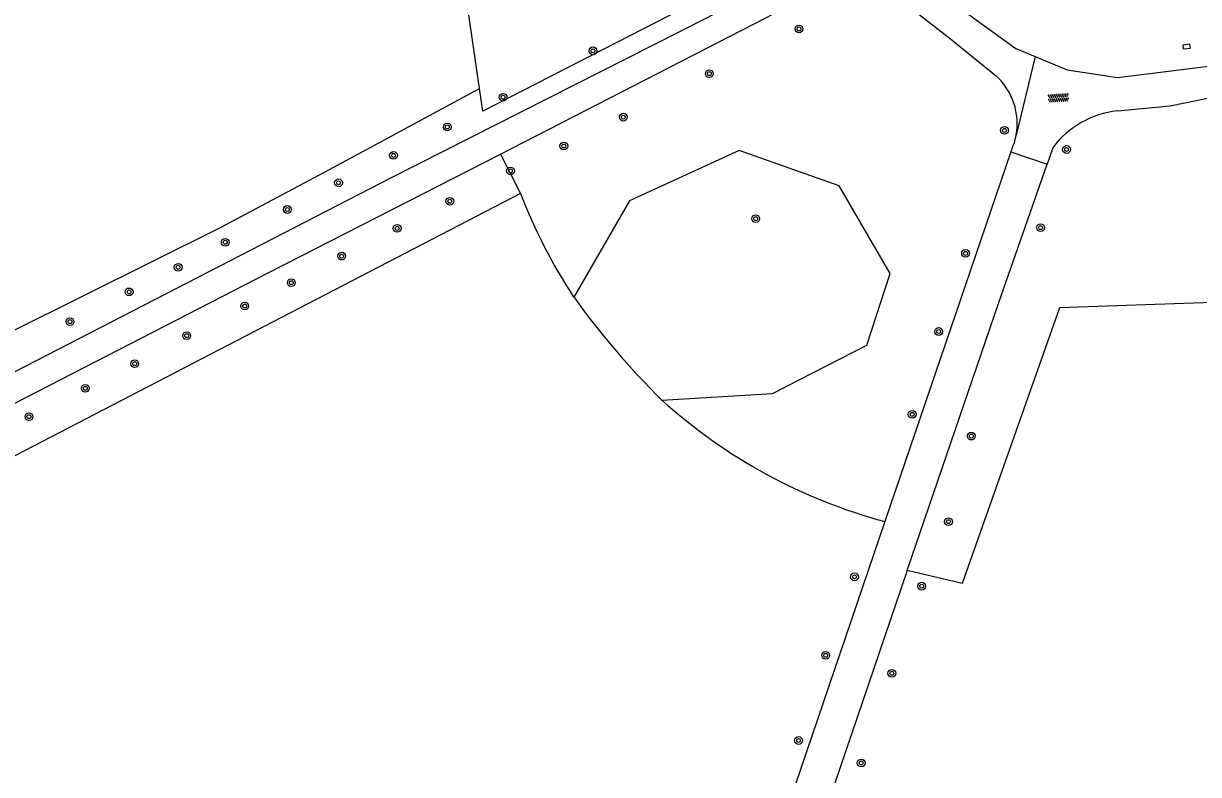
# Model space of a CAD drawing. Extents: x 128999 to 131010, y 395498 to 399007.
# Drawn here: x 130308.1 to 130429.3, y 397164.7 to 397242.2 of the extents above; entities that cross this region are included whole.
import ezdxf

# ---------------------------------------------------------------- set-up
doc = ezdxf.new("R2010")
doc.units = 0
for name, color, linetype in [('gg-knt-onverhard', 7, 'Continuous'), ('gg-knt-verharding', 7, 'Continuous'), ('gt-grn-groengrens', 7, 'Continuous'), ('gt-symb-boom', 7, 'Continuous'), ('gt-symb-kolk', 7, 'Continuous'), ('gt-symb-overige verharding', 7, 'Continuous')]:
    doc.layers.add(name, color=color, linetype=linetype)

# ---------------------------------------------------------------- blocks, each defined once
blk = doc.blocks.new('gt0-KOLK')
at = {"layer": 'gt-symb-kolk'}
blk.add_lwpolyline([(0, 0), (0.38, 0), (0.38, 0.4), (-0.38, 0.4), (-0.38, 0), (0, 0)], dxfattribs=at)
blk = doc.blocks.new('gt0-BOOM')
at = {"layer": 'gt-symb-boom'}
for radius in [0.4, 0.2]:
    blk.add_circle((0, 0), radius, dxfattribs=at)
blk = doc.blocks.new('gt0-OVH')
at = {"layer": 'gt-symb-overige verharding'}
for points in [[(-0.97, 0.3), (-0.97, 0.31), (-0.96, 0.32), (-0.97, 0.33), (-0.97, 0.34), (-0.98, 0.35), (-0.99, 0.35), (-1, 0.36), (-1.01, 0.35), (-1.02, 0.35), (-1.03, 0.34), (-1.03, 0.33), (-1.04, 0.32), (-1.03, 0.31), (-1.03, 0.3), (-1.02, 0.29), (-1.01, 0.29), (-1, 0.28), (-0.99, 0.29), (-0.98, 0.29)], [(-0.87, 0.11), (-0.87, 0.12), (-0.86, 0.13), (-0.87, 0.14), (-0.87, 0.15), (-0.88, 0.16), (-0.89, 0.16), (-0.9, 0.16), (-0.91, 0.16), (-0.92, 0.16), (-0.93, 0.15), (-0.93, 0.14), (-0.94, 0.13), (-0.93, 0.12), (-0.93, 0.11), (-0.92, 0.1), (-0.91, 0.09), (-0.9, 0.09), (-0.89, 0.09), (-0.88, 0.1)], [(-0.77, 0.3), (-0.77, 0.31), (-0.76, 0.32), (-0.77, 0.33), (-0.77, 0.34), (-0.78, 0.35), (-0.79, 0.35), (-0.8, 0.36), (-0.81, 0.35), (-0.82, 0.35), (-0.83, 0.34), (-0.83, 0.33), (-0.84, 0.32), (-0.83, 0.31), (-0.83, 0.3), (-0.82, 0.29), (-0.81, 0.29), (-0.8, 0.28), (-0.79, 0.29), (-0.78, 0.29)], [(-0.67, 0.11), (-0.67, 0.12), (-0.66, 0.13), (-0.67, 0.14), (-0.67, 0.15), (-0.68, 0.16), (-0.69, 0.16), (-0.7, 0.16), (-0.71, 0.16), (-0.72, 0.16), (-0.73, 0.15), (-0.73, 0.14), (-0.74, 0.13), (-0.73, 0.12), (-0.73, 0.11), (-0.72, 0.1), (-0.71, 0.09), (-0.7, 0.09), (-0.69, 0.09), (-0.68, 0.1)], [(-0.57, 0.3), (-0.57, 0.31), (-0.56, 0.32), (-0.57, 0.33), (-0.57, 0.34), (-0.58, 0.35), (-0.59, 0.35), (-0.6, 0.36), (-0.61, 0.35), (-0.62, 0.35), (-0.63, 0.34), (-0.63, 0.33), (-0.64, 0.32), (-0.63, 0.31), (-0.63, 0.3), (-0.62, 0.29), (-0.61, 0.29), (-0.6, 0.28), (-0.59, 0.29), (-0.58, 0.29)], [(-0.47, 0.11), (-0.47, 0.12), (-0.46, 0.13), (-0.47, 0.14), (-0.47, 0.15), (-0.48, 0.16), (-0.49, 0.16), (-0.5, 0.16), (-0.51, 0.16), (-0.52, 0.16), (-0.53, 0.15), (-0.53, 0.14), (-0.54, 0.13), (-0.53, 0.12), (-0.53, 0.11), (-0.52, 0.1), (-0.51, 0.09), (-0.5, 0.09), (-0.49, 0.09), (-0.48, 0.1)], [(-0.37, 0.3), (-0.37, 0.31), (-0.36, 0.32), (-0.37, 0.33), (-0.37, 0.34), (-0.38, 0.35), (-0.39, 0.35), (-0.4, 0.36), (-0.41, 0.35), (-0.42, 0.35), (-0.43, 0.34), (-0.43, 0.33), (-0.44, 0.32), (-0.43, 0.31), (-0.43, 0.3), (-0.42, 0.29), (-0.41, 0.29), (-0.4, 0.28), (-0.39, 0.29), (-0.38, 0.29)], [(-0.27, 0.11), (-0.27, 0.12), (-0.26, 0.13), (-0.27, 0.14), (-0.27, 0.15), (-0.28, 0.16), (-0.29, 0.16), (-0.3, 0.16), (-0.31, 0.16), (-0.32, 0.16), (-0.33, 0.15), (-0.33, 0.14), (-0.34, 0.13), (-0.33, 0.12), (-0.33, 0.11), (-0.32, 0.1), (-0.31, 0.09), (-0.3, 0.09), (-0.29, 0.09), (-0.28, 0.1)], [(-0.17, 0.3), (-0.17, 0.31), (-0.16, 0.32), (-0.17, 0.33), (-0.17, 0.34), (-0.18, 0.35), (-0.19, 0.35), (-0.2, 0.36), (-0.21, 0.35), (-0.22, 0.35), (-0.23, 0.34), (-0.23, 0.33), (-0.24, 0.32), (-0.23, 0.31), (-0.23, 0.3), (-0.22, 0.29), (-0.21, 0.29), (-0.2, 0.28), (-0.19, 0.29), (-0.18, 0.29)], [(-0.07, 0.11), (-0.07, 0.12), (-0.06, 0.13), (-0.07, 0.14), (-0.07, 0.15), (-0.08, 0.16), (-0.09, 0.16), (-0.1, 0.16), (-0.11, 0.16), (-0.12, 0.16), (-0.13, 0.15), (-0.13, 0.14), (-0.14, 0.13), (-0.13, 0.12), (-0.13, 0.11), (-0.12, 0.1), (-0.11, 0.09), (-0.1, 0.09), (-0.09, 0.09), (-0.08, 0.1)], [(0.03, 0.3), (0.03, 0.31), (0.04, 0.32), (0.03, 0.33), (0.03, 0.34), (0.02, 0.35), (0.01, 0.35), (0, 0.36), (-0.01, 0.35), (-0.02, 0.35), (-0.03, 0.34), (-0.03, 0.33), (-0.04, 0.32), (-0.03, 0.31), (-0.03, 0.3), (-0.02, 0.29), (-0.01, 0.29), (0, 0.28), (0.01, 0.29), (0.02, 0.29)], [(0.13, 0.11), (0.13, 0.12), (0.14, 0.13), (0.13, 0.14), (0.13, 0.15), (0.12, 0.16), (0.11, 0.16), (0.1, 0.16), (0.09, 0.16), (0.08, 0.16), (0.07, 0.15), (0.07, 0.14), (0.06, 0.13), (0.07, 0.12), (0.07, 0.11), (0.08, 0.1), (0.09, 0.09), (0.1, 0.09), (0.11, 0.09), (0.12, 0.1)], [(0.23, 0.3), (0.23, 0.31), (0.24, 0.32), (0.23, 0.33), (0.23, 0.34), (0.22, 0.35), (0.21, 0.35), (0.2, 0.36), (0.19, 0.35), (0.18, 0.35), (0.17, 0.34), (0.17, 0.33), (0.16, 0.32), (0.17, 0.31), (0.17, 0.3), (0.18, 0.29), (0.19, 0.29), (0.2, 0.28), (0.21, 0.29), (0.22, 0.29)], [(0.33, 0.11), (0.33, 0.12), (0.34, 0.13), (0.33, 0.14), (0.33, 0.15), (0.32, 0.16), (0.31, 0.16), (0.3, 0.16), (0.29, 0.16), (0.28, 0.16), (0.27, 0.15), (0.27, 0.14), (0.26, 0.13), (0.27, 0.12), (0.27, 0.11), (0.28, 0.1), (0.29, 0.09), (0.3, 0.09), (0.31, 0.09), (0.32, 0.1)], [(0.43, 0.3), (0.43, 0.31), (0.44, 0.32), (0.43, 0.33), (0.43, 0.34), (0.42, 0.35), (0.41, 0.35), (0.4, 0.36), (0.39, 0.35), (0.38, 0.35), (0.37, 0.34), (0.37, 0.33), (0.36, 0.32), (0.37, 0.31), (0.37, 0.3), (0.38, 0.29), (0.39, 0.29), (0.4, 0.28), (0.41, 0.29), (0.42, 0.29)], [(0.53, 0.11), (0.53, 0.12), (0.54, 0.13), (0.53, 0.14), (0.53, 0.15), (0.52, 0.16), (0.51, 0.16), (0.5, 0.16), (0.49, 0.16), (0.48, 0.16), (0.47, 0.15), (0.47, 0.14), (0.46, 0.13), (0.47, 0.12), (0.47, 0.11), (0.48, 0.1), (0.49, 0.09), (0.5, 0.09), (0.51, 0.09), (0.52, 0.1)], [(0.63, 0.3), (0.63, 0.31), (0.64, 0.32), (0.63, 0.33), (0.63, 0.34), (0.62, 0.35), (0.61, 0.35), (0.6, 0.36), (0.59, 0.35), (0.58, 0.35), (0.57, 0.34), (0.57, 0.33), (0.56, 0.32), (0.57, 0.31), (0.57, 0.3), (0.58, 0.29), (0.59, 0.29), (0.6, 0.28), (0.61, 0.29), (0.62, 0.29)], [(0.73, 0.11), (0.73, 0.12), (0.74, 0.13), (0.73, 0.14), (0.73, 0.15), (0.72, 0.16), (0.71, 0.16), (0.7, 0.16), (0.69, 0.16), (0.68, 0.16), (0.67, 0.15), (0.67, 0.14), (0.66, 0.13), (0.67, 0.12), (0.67, 0.11), (0.68, 0.1), (0.69, 0.09), (0.7, 0.09), (0.71, 0.09), (0.72, 0.1)], [(0.83, 0.3), (0.83, 0.31), (0.84, 0.32), (0.83, 0.33), (0.83, 0.34), (0.82, 0.35), (0.81, 0.35), (0.8, 0.36), (0.79, 0.35), (0.78, 0.35), (0.77, 0.34), (0.77, 0.33), (0.76, 0.32), (0.77, 0.31), (0.77, 0.3), (0.78, 0.29), (0.79, 0.29), (0.8, 0.28), (0.81, 0.29), (0.82, 0.29)], [(0.93, 0.11), (0.93, 0.12), (0.94, 0.13), (0.93, 0.14), (0.93, 0.15), (0.92, 0.16), (0.91, 0.16), (0.9, 0.16), (0.89, 0.16), (0.88, 0.16), (0.87, 0.15), (0.87, 0.14), (0.86, 0.13), (0.87, 0.12), (0.87, 0.11), (0.88, 0.1), (0.89, 0.09), (0.9, 0.09), (0.91, 0.09), (0.92, 0.1)], [(1.03, 0.3), (1.03, 0.31), (1.04, 0.32), (1.03, 0.33), (1.03, 0.34), (1.02, 0.35), (1.01, 0.35), (1, 0.36), (0.99, 0.35), (0.98, 0.35), (0.97, 0.34), (0.97, 0.33), (0.96, 0.32), (0.97, 0.31), (0.97, 0.3), (0.98, 0.29), (0.99, 0.29), (1, 0.28), (1.01, 0.29), (1.02, 0.29)], [(-0.97, -0.14), (-0.97, -0.13), (-0.96, -0.12), (-0.97, -0.11), (-0.97, -0.1), (-0.98, -0.09), (-0.99, -0.09), (-1, -0.08), (-1.01, -0.09), (-1.02, -0.09), (-1.03, -0.1), (-1.03, -0.11), (-1.04, -0.12), (-1.03, -0.13), (-1.03, -0.14), (-1.02, -0.15), (-1.01, -0.15), (-1, -0.16), (-0.99, -0.15), (-0.98, -0.15)], [(-0.87, -0.33), (-0.87, -0.32), (-0.86, -0.31), (-0.87, -0.3), (-0.87, -0.29), (-0.88, -0.28), (-0.89, -0.28), (-0.9, -0.28), (-0.91, -0.28), (-0.92, -0.28), (-0.93, -0.29), (-0.93, -0.3), (-0.94, -0.31), (-0.93, -0.32), (-0.93, -0.33), (-0.92, -0.34), (-0.91, -0.35), (-0.9, -0.35), (-0.89, -0.35), (-0.88, -0.34)], [(-0.77, -0.14), (-0.77, -0.13), (-0.76, -0.12), (-0.77, -0.11), (-0.77, -0.1), (-0.78, -0.09), (-0.79, -0.09), (-0.8, -0.08), (-0.81, -0.09), (-0.82, -0.09), (-0.83, -0.1), (-0.83, -0.11), (-0.84, -0.12), (-0.83, -0.13), (-0.83, -0.14), (-0.82, -0.15), (-0.81, -0.15), (-0.8, -0.16), (-0.79, -0.15), (-0.78, -0.15)], [(-0.67, -0.33), (-0.67, -0.32), (-0.66, -0.31), (-0.67, -0.3), (-0.67, -0.29), (-0.68, -0.28), (-0.69, -0.28), (-0.7, -0.28), (-0.71, -0.28), (-0.72, -0.28), (-0.73, -0.29), (-0.73, -0.3), (-0.74, -0.31), (-0.73, -0.32), (-0.73, -0.33), (-0.72, -0.34), (-0.71, -0.35), (-0.7, -0.35), (-0.69, -0.35), (-0.68, -0.34)], [(-0.57, -0.14), (-0.57, -0.13), (-0.56, -0.12), (-0.57, -0.11), (-0.57, -0.1), (-0.58, -0.09), (-0.59, -0.09), (-0.6, -0.08), (-0.61, -0.09), (-0.62, -0.09), (-0.63, -0.1), (-0.63, -0.11), (-0.64, -0.12), (-0.63, -0.13), (-0.63, -0.14), (-0.62, -0.15), (-0.61, -0.15), (-0.6, -0.16), (-0.59, -0.15), (-0.58, -0.15)], [(-0.47, -0.33), (-0.47, -0.32), (-0.46, -0.31), (-0.47, -0.3), (-0.47, -0.29), (-0.48, -0.28), (-0.49, -0.28), (-0.5, -0.28), (-0.51, -0.28), (-0.52, -0.28), (-0.53, -0.29), (-0.53, -0.3), (-0.54, -0.31), (-0.53, -0.32), (-0.53, -0.33), (-0.52, -0.34), (-0.51, -0.35), (-0.5, -0.35), (-0.49, -0.35), (-0.48, -0.34)], [(-0.37, -0.14), (-0.37, -0.13), (-0.36, -0.12), (-0.37, -0.11), (-0.37, -0.1), (-0.38, -0.09), (-0.39, -0.09), (-0.4, -0.08), (-0.41, -0.09), (-0.42, -0.09), (-0.43, -0.1), (-0.43, -0.11), (-0.44, -0.12), (-0.43, -0.13), (-0.43, -0.14), (-0.42, -0.15), (-0.41, -0.15), (-0.4, -0.16), (-0.39, -0.15), (-0.38, -0.15)], [(-0.27, -0.33), (-0.27, -0.32), (-0.26, -0.31), (-0.27, -0.3), (-0.27, -0.29), (-0.28, -0.28), (-0.29, -0.28), (-0.3, -0.28), (-0.31, -0.28), (-0.32, -0.28), (-0.33, -0.29), (-0.33, -0.3), (-0.34, -0.31), (-0.33, -0.32), (-0.33, -0.33), (-0.32, -0.34), (-0.31, -0.35), (-0.3, -0.35), (-0.29, -0.35), (-0.28, -0.34)], [(-0.17, -0.14), (-0.17, -0.13), (-0.16, -0.12), (-0.17, -0.11), (-0.17, -0.1), (-0.18, -0.09), (-0.19, -0.09), (-0.2, -0.08), (-0.21, -0.09), (-0.22, -0.09), (-0.23, -0.1), (-0.23, -0.11), (-0.24, -0.12), (-0.23, -0.13), (-0.23, -0.14), (-0.22, -0.15), (-0.21, -0.15), (-0.2, -0.16), (-0.19, -0.15), (-0.18, -0.15)], [(-0.07, -0.33), (-0.07, -0.32), (-0.06, -0.31), (-0.07, -0.3), (-0.07, -0.29), (-0.08, -0.28), (-0.09, -0.28), (-0.1, -0.28), (-0.11, -0.28), (-0.12, -0.28), (-0.13, -0.29), (-0.13, -0.3), (-0.14, -0.31), (-0.13, -0.32), (-0.13, -0.33), (-0.12, -0.34), (-0.11, -0.35), (-0.1, -0.35), (-0.09, -0.35), (-0.08, -0.34)], [(0.03, -0.14), (0.03, -0.13), (0.04, -0.12), (0.03, -0.11), (0.03, -0.1), (0.02, -0.09), (0.01, -0.09), (0, -0.08), (-0.01, -0.09), (-0.02, -0.09), (-0.03, -0.1), (-0.03, -0.11), (-0.04, -0.12), (-0.03, -0.13), (-0.03, -0.14), (-0.02, -0.15), (-0.01, -0.15), (0, -0.16), (0.01, -0.15), (0.02, -0.15)], [(0.13, -0.33), (0.13, -0.32), (0.14, -0.31), (0.13, -0.3), (0.13, -0.29), (0.12, -0.28), (0.11, -0.28), (0.1, -0.28), (0.09, -0.28), (0.08, -0.28), (0.07, -0.29), (0.07, -0.3), (0.06, -0.31), (0.07, -0.32), (0.07, -0.33), (0.08, -0.34), (0.09, -0.35), (0.1, -0.35), (0.11, -0.35), (0.12, -0.34)], [(0.23, -0.14), (0.23, -0.13), (0.24, -0.12), (0.23, -0.11), (0.23, -0.1), (0.22, -0.09), (0.21, -0.09), (0.2, -0.08), (0.19, -0.09), (0.18, -0.09), (0.17, -0.1), (0.17, -0.11), (0.16, -0.12), (0.17, -0.13), (0.17, -0.14), (0.18, -0.15), (0.19, -0.15), (0.2, -0.16), (0.21, -0.15), (0.22, -0.15)], [(0.33, -0.33), (0.33, -0.32), (0.34, -0.31), (0.33, -0.3), (0.33, -0.29), (0.32, -0.28), (0.31, -0.28), (0.3, -0.28), (0.29, -0.28), (0.28, -0.28), (0.27, -0.29), (0.27, -0.3), (0.26, -0.31), (0.27, -0.32), (0.27, -0.33), (0.28, -0.34), (0.29, -0.35), (0.3, -0.35), (0.31, -0.35), (0.32, -0.34)], [(0.43, -0.14), (0.43, -0.13), (0.44, -0.12), (0.43, -0.11), (0.43, -0.1), (0.42, -0.09), (0.41, -0.09), (0.4, -0.08), (0.39, -0.09), (0.38, -0.09), (0.37, -0.1), (0.37, -0.11), (0.36, -0.12), (0.37, -0.13), (0.37, -0.14), (0.38, -0.15), (0.39, -0.15), (0.4, -0.16), (0.41, -0.15), (0.42, -0.15)], [(0.53, -0.33), (0.53, -0.32), (0.54, -0.31), (0.53, -0.3), (0.53, -0.29), (0.52, -0.28), (0.51, -0.28), (0.5, -0.28), (0.49, -0.28), (0.48, -0.28), (0.47, -0.29), (0.47, -0.3), (0.46, -0.31), (0.47, -0.32), (0.47, -0.33), (0.48, -0.34), (0.49, -0.35), (0.5, -0.35), (0.51, -0.35), (0.52, -0.34)], [(0.63, -0.14), (0.63, -0.13), (0.64, -0.12), (0.63, -0.11), (0.63, -0.1), (0.62, -0.09), (0.61, -0.09), (0.6, -0.08), (0.59, -0.09), (0.58, -0.09), (0.57, -0.1), (0.57, -0.11), (0.56, -0.12), (0.57, -0.13), (0.57, -0.14), (0.58, -0.15), (0.59, -0.15), (0.6, -0.16), (0.61, -0.15), (0.62, -0.15)], [(0.73, -0.33), (0.73, -0.32), (0.74, -0.31), (0.73, -0.3), (0.73, -0.29), (0.72, -0.28), (0.71, -0.28), (0.7, -0.28), (0.69, -0.28), (0.68, -0.28), (0.67, -0.29), (0.67, -0.3), (0.66, -0.31), (0.67, -0.32), (0.67, -0.33), (0.68, -0.34), (0.69, -0.35), (0.7, -0.35), (0.71, -0.35), (0.72, -0.34)], [(0.83, -0.14), (0.83, -0.13), (0.84, -0.12), (0.83, -0.11), (0.83, -0.1), (0.82, -0.09), (0.81, -0.09), (0.8, -0.08), (0.79, -0.09), (0.78, -0.09), (0.77, -0.1), (0.77, -0.11), (0.76, -0.12), (0.77, -0.13), (0.77, -0.14), (0.78, -0.15), (0.79, -0.15), (0.8, -0.16), (0.81, -0.15), (0.82, -0.15)], [(0.93, -0.33), (0.93, -0.32), (0.94, -0.31), (0.93, -0.3), (0.93, -0.29), (0.92, -0.28), (0.91, -0.28), (0.9, -0.28), (0.89, -0.28), (0.88, -0.28), (0.87, -0.29), (0.87, -0.3), (0.86, -0.31), (0.87, -0.32), (0.87, -0.33), (0.88, -0.34), (0.89, -0.35), (0.9, -0.35), (0.91, -0.35), (0.92, -0.34)], [(1.03, -0.14), (1.03, -0.13), (1.04, -0.12), (1.03, -0.11), (1.03, -0.1), (1.02, -0.09), (1.01, -0.09), (1, -0.08), (0.99, -0.09), (0.98, -0.09), (0.97, -0.1), (0.97, -0.11), (0.96, -0.12), (0.97, -0.13), (0.97, -0.14), (0.98, -0.15), (0.99, -0.15), (1, -0.16), (1.01, -0.15), (1.02, -0.15)]]:
    blk.add_lwpolyline(points, close=True, dxfattribs=at)

msp = doc.modelspace()

# ---------------------------------------------------------------- linework, layer by layer
at = {"layer": 'gg-knt-onverhard'}
for p, q in [((130409.93, 397228.96), (130396.94, 397190.81)), ((130396.94, 397190.81), (130382.74, 397149.14)), ((130399.25, 397185.76), (130310.91, 396926.84))]:
    msp.add_line(p, q, dxfattribs=at)
for points in [[(130391.97, 397249.74), (130378.42, 397242.66), (130346.05, 397226.26), (130290.52, 397197.67), (130289.33, 397197.14), (130288.68, 397196.73), (130288.3, 397196.65), (130288.05, 397196.64)], [(130357.32, 397228.7), (130384.67, 397242.78), (130391.85, 397246.59), (130392.54, 397246.78), (130393.49, 397246.9)], [(130291.44, 397189.39), (130291.19, 397190.11), (130290.34, 397192.12), (130290.21, 397192.97), (130290.4, 397193.43), (130290.58, 397193.71), (130290.8, 397194.37), (130291.05, 397194.5), (130291.85, 397195.1), (130333.37, 397216.48), (130357.32, 397228.7)], [(130399.25, 397185.76), (130408.69, 397213.42), (130413.66, 397227.66)]]:
    msp.add_lwpolyline(points, dxfattribs=at)
at = {"layer": 'gg-knt-verharding'}
for p, q in [((130403.7, 397240.59), (130408.45, 397236.75)), ((130409.93, 397228.96), (130413.66, 397227.66)), ((130414.26, 397229.37), (130413.66, 397227.66))]:
    msp.add_line(p, q, dxfattribs=at)
for points in [[(130393.49, 397246.9), (130394.97, 397246.94), (130396.43, 397246.48), (130397.73, 397245.61), (130399.08, 397244.23), (130403.7, 397240.59)], [(130404.99, 397243.58), (130410.44, 397239.6), (130412.43, 397238.78)], [(130412.43, 397238.78), (130415.72, 397237.42), (130420.91, 397236.63), (130431.98, 397238), (130437.76, 397240.12)], [(130431.89, 397234.8), (130426.37, 397233.67), (130420.91, 397233.16)]]:
    msp.add_lwpolyline(points, dxfattribs=at)
for centre, radius, start, end in [((130403.91, 397231.85), 6.68, 349.9092, 47.1475), ((130421.92, 397223.66), 9.56, 96.069, 143.2908), ((130403.91, 397231.85), 6.67, 334.3693, 349.9433)]:
    msp.add_arc(centre, radius, start, end, dxfattribs=at)
at = {"layer": 'gt-grn-groengrens'}
for p, q in [((130412.43, 397238.78), (130410.48, 397230.68)), ((130357.32, 397228.7), (130359.38, 397224.66)), ((130359.38, 397224.66), (130291.44, 397189.39))]:
    msp.add_line(p, q, dxfattribs=at)
for points in [[(130355.14, 397235.5), (130348.45, 397281.8), (130349.52, 397286.36)], [(130349.52, 397286.36), (130364.46, 397281.37), (130376.8, 397277.09), (130384.68, 397274.53), (130387.02, 397273.69), (130388.35, 397273.06), (130389.47, 397272.41), (130390.17, 397271.69), (130390.71, 397270.59), (130390.94, 397269.74), (130390.98, 397264.1), (130391.42, 397259.08), (130391.8, 397257.5), (130392.65, 397253.48), (130392.55, 397252.31), (130377.5, 397244.43), (130355.48, 397233.14), (130355.14, 397235.5)], [(130286.09, 397199.34), (130296.92, 397205.39), (130307.04, 397210.49), (130328.45, 397221.13), (130339.68, 397227.12), (130355.14, 397235.5)], [(130373.96, 397203.33), (130385.35, 397204), (130395.09, 397209), (130397.5, 397216.41), (130392.24, 397225.45), (130381.91, 397229.07), (130370.62, 397223.9), (130364.86, 397213.97)], [(130449.7, 397211.42), (130442.81, 397209.17), (130440.6, 397213.76), (130414.95, 397212.86), (130404.92, 397184.41), (130399.25, 397185.76)]]:
    msp.add_lwpolyline(points, dxfattribs=at)
for centre, radius, start, end in [((130411.32, 397244.5), 55.6, 200.9075, 213.3065), ((130432.37, 397262.53), 83.16, 215.7248, 225.3837), ((130411.28, 397244.48), 55.55, 227.7908, 255.0379)]:
    msp.add_arc(centre, radius, start, end, dxfattribs=at)

# ---------------------------------------------------------------- block references
at = {"layer": 'gt-symb-boom'}
for p in [(130388.09, 397241.63), (130366.85, 397239.37), (130378.84, 397237.01), (130357.58, 397234.58), (130369.97, 397232.53), (130351.83, 397231.52), (130409.28, 397231.16), (130346.28, 397228.58), (130363.84, 397229.55), (130415.67, 397229.19), (130358.34, 397226.98), (130340.61, 397225.75), (130352.09, 397223.85), (130335.33, 397223), (130383.62, 397222.05), (130346.66, 397221.05), (130413, 397221.12), (130328.93, 397219.62), (130340.93, 397218.19), (130405.26, 397218.47), (130324.08, 397217.04), (130335.74, 397215.45), (130319.02, 397214.5), (130330.94, 397213.04), (130312.92, 397211.43), (130402.49, 397210.41), (130324.96, 397209.98), (130319.6, 397207.09), (130314.51, 397204.55), (130399.76, 397201.87), (130308.69, 397201.63), (130405.86, 397199.62), (130403.5, 397190.8), (130393.81, 397185.1), (130400.74, 397184.14), (130390.84, 397177), (130397.66, 397175.15), (130388.04, 397168.22), (130394.5, 397165.9)]:
    msp.add_blockref('gt0-BOOM', p, dxfattribs=at)
at = {"layer": 'gt-symb-kolk', "rotation": 6.606034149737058}
msp.add_blockref('gt0-KOLK', (130428.07, 397239.61), dxfattribs=at)
at = {"layer": 'gt-symb-overige verharding', "rotation": 3.383287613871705}
msp.add_blockref('gt0-OVH', (130414.83, 397234.51), dxfattribs=at)

doc.saveas('drawing.dxf')
